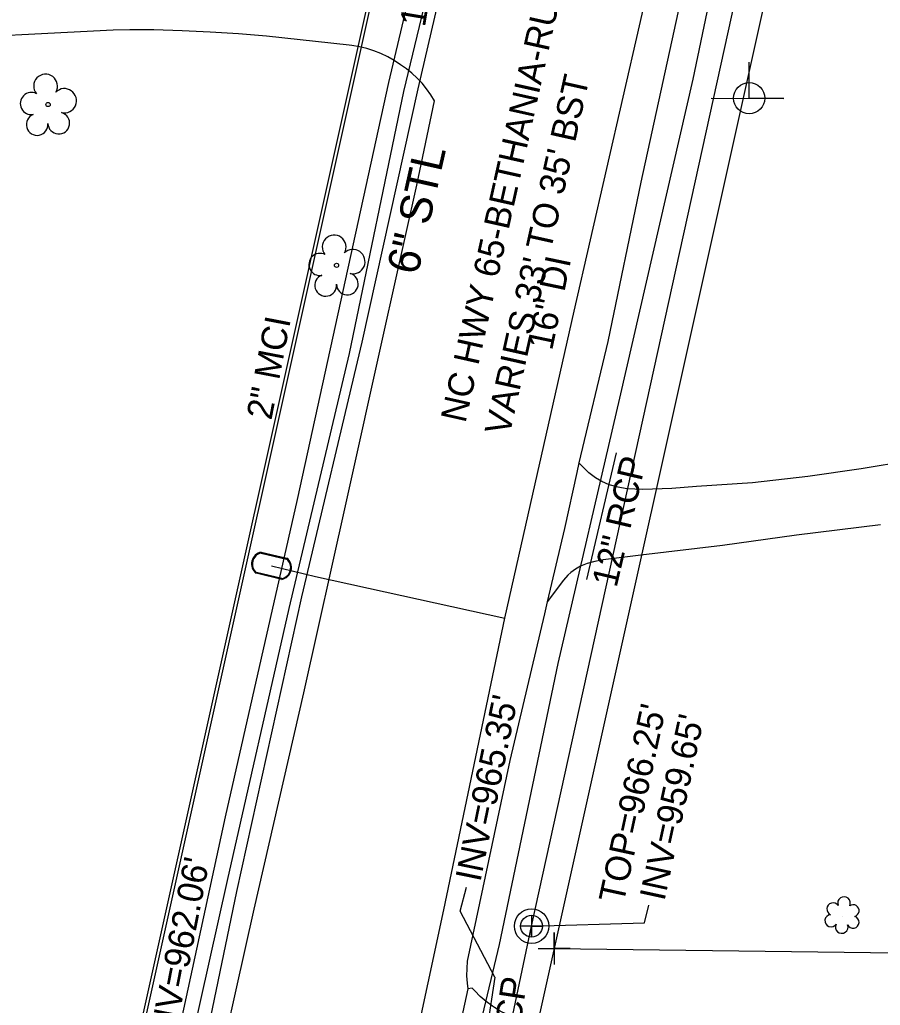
# Model space of a CAD drawing. Extents: x 1614611 to 1617571, y 898867 to 905462.
# Drawn here: x 1616297.7 to 1616432.2, y 900365.7 to 900519.7 of the extents above; entities that cross this region are included whole.
import ezdxf

# ---------------------------------------------------------------- set-up
doc = ezdxf.new("R2010")
doc.units = 0
for name, color, linetype in [('Exist Roads EOP Other Text', 7, 'Continuous'), ('Exist Roads EOT Text', 7, 'Continuous'), ('Exist Roads Soil', 7, 'Continuous'), ('Exist Structure Minor Pipes RCP 12 Inch Invert', 7, 'Continuous'), ('Exist Structure Minor Pipes RCP 18 Inch Invert', 7, 'Continuous'), ('Exist Utilities Gas UG Line SUE LOS B', 7, 'Continuous'), ('Exist Utilities Gas UG Line SUE LOS B Text', 7, 'Continuous'), ('Exist Utilities Power Joint Use Telephone CELL', 7, 'Continuous'), ('Exist Utilities Sanitary Sewer AG Line Leader', 7, 'Continuous'), ('Exist Utilities Sanitary Sewer Manhole Text', 7, 'Continuous'), ('Exist Utilities Sanitary Sewer UG Line', 7, 'Continuous'), ('Exist Utilities Sanitary Sewer UG Line Invert Elevation', 7, 'Continuous'), ('Exist Utilities Telephone UG Cable SUE LOS B', 7, 'Continuous'), ('Exist Utilities Telephone UG Cable SUE LOS C', 7, 'Continuous'), ('Exist Utilities Telephone UG FO SUE LOS B', 7, 'Continuous'), ('Exist Utilities Telephone UG FO SUE LOS C', 7, 'Continuous'), ('Exist Utilities Telephone UG FO SUE LOS C Text', 7, 'Continuous'), ('Exist Utilities Water UG Line SUE LOS B', 7, 'Continuous'), ('Exist Utilities Water UG Line SUE LOS B Text', 7, 'Continuous'), ('Exist Vegetation Shrub CELL', 7, 'Continuous'), ('Exist Vegetation Tree CELL', 7, 'Continuous'), ('Old_Level_21', 7, 'Continuous'), ('Prop Drainage Structure Pipe Alternate 30in Label', 7, 'Continuous'), ('Prop Drainage Structure Tops and Inverts LABEL', 7, 'Continuous'), ('Prop Earthen Structure Cut Ditch Special Back of Curb Detail Label', 7, 'Continuous'), ('Prop Earthen Structure Head Ditch Label', 7, 'Continuous'), ('Prop Plan Preparation Grade to Drain Arrows CELL', 7, 'Continuous'), ('Prop Plan Preparation Grade to Drain Arrows Label', 7, 'Continuous'), ('Prop SS Transition Line', 7, 'Continuous'), ('Scratch_Level_1', 7, 'Continuous'), ('Scratch_Level_9', 7, 'Continuous')]:
    doc.layers.add(name, color=color, linetype=linetype)

msp = doc.modelspace()

# ---------------------------------------------------------------- linework, layer by layer
at = {"layer": 'Exist Roads Soil'}
for points in [[(1616436.76, 900450.73), (1616429.21, 900449.47), (1616420.91, 900448.29), (1616412.26, 900447.3), (1616403.49, 900446.72), (1616399.65, 900446.44), (1616395.1, 900446.27), (1616392.64, 900446.37), (1616391.26, 900446.61), (1616389.86, 900446.98), (1616388.71, 900447.51), (1616387.74, 900448.09), (1616386.67, 900448.88), (1616385.85, 900449.7), (1616385.14, 900450.42)], [(1616432.25, 900440.73), (1616419.12, 900439.11), (1616407.58, 900437.51), (1616394.8, 900435.99), (1616388.91, 900435.27), (1616387.59, 900435.01), (1616386.43, 900434.7), (1616385.37, 900434.26), (1616384.61, 900433.82), (1616383.87, 900433.3), (1616383.4, 900432.88), (1616382.72, 900432.08), (1616380.18, 900428.7)]]:
    msp.add_lwpolyline(points, dxfattribs=at)
at = {"layer": 'Exist Utilities Gas UG Line SUE LOS B'}
msp.add_lwpolyline([(1616322.64, 900340.02), (1616331.7, 900383.47), (1616341.84, 900429.49), (1616351.28, 900469.28), (1616360.02, 900508.87), (1616371.67, 900559.03), (1616383.19, 900606.2), (1616391.55, 900647.56), (1616394.55, 900660.9), (1616399.49, 900682.3), (1616411.61, 900739.4), (1616413.42, 900748.01), (1616416.23, 900761.6), (1616425.39, 900807.83), (1616436.54, 900860.35), (1616446.5, 900906.58), (1616457.16, 900954), (1616467.42, 901003.11), (1616476.93, 901046.05), (1616487.34, 901096.12), (1616495.45, 901133.17), (1616502.64, 901165.78)], dxfattribs=at)
at = {"layer": 'Exist Utilities Power Joint Use Telephone CELL'}
msp.add_line((1616411.73, 900507.38), (1616411.73, 900507.38), dxfattribs=at)
msp.add_lwpolyline([(1616405.8, 900507.38), (1616417.13, 900507.35), (1616411.73, 900507.37), (1616411.73, 900513.01)], dxfattribs=at)
msp.add_circle((1616411.73, 900507.39), 2.45, dxfattribs=at)
at = {"layer": 'Exist Utilities Sanitary Sewer AG Line Leader'}
msp.add_lwpolyline([(1616377.74, 900378.04), (1616395.37, 900378.57), (1616396.06, 900381.33)], dxfattribs=at)
at = {"layer": 'Exist Utilities Sanitary Sewer UG Line'}
msp.add_line((1616377.74, 900378.04), (1616444.7, 900682.44), dxfattribs=at)
msp.add_lwpolyline([(1616305.43, 900049.6), (1616345.82, 900226.73), (1616377.74, 900378.04)], dxfattribs=at)
at = {"layer": 'Exist Utilities Telephone UG Cable SUE LOS B'}
msp.add_lwpolyline([(1616311.89, 900339.38), (1616313.9, 900340.07), (1616320.48, 900341.52), (1616330.19, 900385.17), (1616339.86, 900427.66), (1616349.26, 900467.52), (1616357.77, 900508.45), (1616369.98, 900559.03), (1616380.18, 900605.35), (1616389.67, 900649.4), (1616394.6, 900671.02), (1616386.81, 900681.58), (1616386.12, 900682.91)], dxfattribs=at)
at = {"layer": 'Exist Utilities Telephone UG Cable SUE LOS C'}
msp.add_lwpolyline([(1616311.89, 900339.38), (1616314.01, 900340.84), (1616316.47, 900341.41), (1616318.59, 900342.95), (1616319.62, 900346.79), (1616322.06, 900358.85), (1616329.91, 900395.1), (1616341.14, 900444.69), (1616355.44, 900509.82), (1616367.01, 900558.72), (1616375.12, 900596.41), (1616387.27, 900649.36), (1616391.96, 900670.07), (1616389.65, 900673.27), (1616386.07, 900679.68), (1616386.12, 900682.91)], dxfattribs=at)
at = {"layer": 'Exist Utilities Telephone UG FO SUE LOS B'}
msp.add_lwpolyline([(1616361.31, 900327.32), (1616372.74, 900375.18), (1616381.89, 900419.08), (1616391.52, 900460.55), (1616402.98, 900510.37), (1616412.32, 900555.07), (1616423.47, 900606.59), (1616437.64, 900664.03), (1616444.4, 900703.78), (1616454.35, 900748.64), (1616464.75, 900795.88), (1616474.48, 900841.84), (1616484.09, 900886.8), (1616494.25, 900933.3), (1616504.35, 900979.92), (1616517.65, 901036.02), (1616527.27, 901079.83), (1616535.79, 901125.09), (1616545.13, 901168.85)], dxfattribs=at)
at = {"layer": 'Exist Utilities Telephone UG FO SUE LOS C'}
msp.add_line((1616246.03, 900045.13), (1616403.99, 900755.27), dxfattribs=at)
at = {"layer": 'Exist Utilities Water UG Line SUE LOS B'}
for points in [[(1616354.08, 900334.27), (1616364.03, 900380.59), (1616373.54, 900426.18), (1616384.4, 900474.12), (1616397.15, 900529.91), (1616407.93, 900577.61), (1616418.54, 900626.53), (1616430.91, 900677.69), (1616440.01, 900719.87), (1616446.28, 900750.39), (1616446.79, 900752.77), (1616454.64, 900794.87), (1616464.62, 900842.16), (1616472.64, 900881.54), (1616480.58, 900916.03), (1616487.23, 900947.29), (1616493.22, 900973.35), (1616505.14, 901027.6), (1616514.38, 901069.28), (1616518.64, 901086.8), (1616524.79, 901115.98), (1616533.76, 901160.14)], [(1616337.09, 900434.35), (1616343.95, 900432.66), (1616373.54, 900426.18)]]:
    msp.add_lwpolyline(points, dxfattribs=at)
at = {"layer": 'Exist Vegetation Shrub CELL'}
msp.add_line((1616426.32, 900379.6), (1616426.32, 900379.6), dxfattribs=at)
for centre, radius, start, end in [((1616424.84, 900380.72), 0.968, 35.8908, 245.4216), ((1616426.55, 900381.64), 0.99, 334.8391, 200.4717), ((1616427.99, 900380.47), 0.929, 284.4567, 126.0861), ((1616424.52, 900378.89), 0.955, 95.1099, 327.9534), ((1616427.96, 900378.67), 0.937, 204.9913, 73.4601), ((1616426.19, 900377.91), 0.984, 151.2797, 21.387)]:
    msp.add_arc(centre, radius, start, end, dxfattribs=at)
at = {"layer": 'Exist Vegetation Tree CELL'}
for p, q in [((1616302.18, 900506.4), (1616302.18, 900506.4)), ((1616347.26, 900481.27), (1616347.26, 900481.27))]:
    msp.add_line(p, q, dxfattribs=at)
for centre in [(1616302.18, 900506.4), (1616347.26, 900481.27)]:
    msp.add_circle(centre, 0.326, dxfattribs=at)
for centre, radius, start, end in [((1616301.79, 900509.28), 1.86, 330.1651, 219.7134), ((1616299.57, 900506.56), 1.73, 62.6636, 279.3457), ((1616304.72, 900506.99), 1.9, 257.1011, 134.1999), ((1616300.47, 900503.28), 1.69, 111.5671, 6.231), ((1616303.85, 900503.5), 1.7, 181.2822, 74.56), ((1616346.88, 900484.14), 1.86, 330.1651, 219.7134), ((1616344.66, 900481.42), 1.73, 62.6636, 279.3457), ((1616349.81, 900481.86), 1.9, 257.1011, 134.1999), ((1616345.56, 900478.15), 1.69, 111.5671, 6.231), ((1616348.94, 900478.37), 1.7, 181.2822, 74.56)]:
    msp.add_arc(centre, radius, start, end, dxfattribs=at)
at = {"layer": 'Old_Level_21'}
msp.add_lwpolyline([(1616377.73, 900379.76), (1616377.73, 900376.33), (1616377.73, 900378.05), (1616379.44, 900378.05), (1616376.02, 900378.05)], dxfattribs=at)
for radius in [2.69, 1.71]:
    msp.add_circle((1616377.73, 900378.05), radius, dxfattribs=at)
at = {"layer": 'Prop Drainage Structure Pipe Alternate 30in Label'}
msp.add_lwpolyline([(1616381.24, 900374.58), (1616570.73, 900372.18)], dxfattribs=at)
at = {"layer": 'Prop Drainage Structure Tops and Inverts LABEL'}
msp.add_line((1616381.24, 900374.58), (1616381.24, 900374.58), dxfattribs=at)
msp.add_lwpolyline([(1616378.74, 900374.58), (1616383.74, 900374.58), (1616381.24, 900374.58), (1616381.24, 900377.08), (1616381.24, 900372.08)], dxfattribs=at)
at = {"layer": 'Prop Earthen Structure Cut Ditch Special Back of Curb Detail Label'}
for p, q in [((1616386.35, 900432.2), (1616390.98, 900451.98)), ((1616372.01, 900370.1), (1616366.5, 900333.68))]:
    msp.add_line(p, q, dxfattribs=at)
at = {"layer": 'Prop Earthen Structure Head Ditch Label'}
for p, q in [((1616363.48, 900570.98), (1616305.51, 900310.48)), ((1616422.04, 900557.94), (1616364.07, 900297.45))]:
    msp.add_line(p, q, dxfattribs=at)
at = {"layer": 'Prop Plan Preparation Grade to Drain Arrows Label'}
msp.add_lwpolyline([(1616372.01, 900370.1), (1616366.59, 900380.39), (1616367.55, 900384.15)], dxfattribs=at)
at = {"layer": 'Prop SS Transition Line'}
msp.add_line((1616337.09, 900434.35), (1616337.09, 900434.35), dxfattribs=at)
for points in [[(1616335.47, 900436.34), (1616339.44, 900435.4)], [(1616335.5, 900436.47), (1616339.47, 900435.53)], [(1616338.69, 900432.22), (1616334.7, 900433.17)], [(1616338.72, 900432.36), (1616334.73, 900433.3)]]:
    msp.add_lwpolyline(points, dxfattribs=at)
for centre, radius, start, end in [((1616335.82, 900434.64), 1.86, 99.8983, 232.6997), ((1616335.83, 900434.64), 1.73, 102.0212, 230.5027), ((1616338.35, 900434.05), 1.86, 280.3686, 53.0287), ((1616338.36, 900434.05), 1.73, 281.8475, 51.5931)]:
    msp.add_arc(centre, radius, start, end, dxfattribs=at)
at = {"layer": 'Scratch_Level_1'}
for points in [[(1616362.54, 900506.97), (1616361.97, 900507.93), (1616361.33, 900508.85), (1616360.63, 900509.72), (1616359.86, 900510.54), (1616359.04, 900511.3), (1616358.17, 900512), (1616357.26, 900512.63), (1616356.28, 900513.28), (1616355.25, 900513.85), (1616354.19, 900514.36), (1616353.09, 900514.79), (1616351.97, 900515.15), (1616350.82, 900515.44), (1616349.66, 900515.64), (1616349.21, 900515.7), (1616336.31, 900517.08), (1616331.92, 900517.44), (1616327.53, 900517.73), (1616323.13, 900517.93), (1616318.73, 900518.05), (1616317.62, 900518.07), (1616314.98, 900518.07), (1616312.34, 900518.04), (1616281.72, 900516.46)], [(1616445.83, 900342.39), (1616436.41, 900343.7), (1616438.13, 900353.64), (1616424.1, 900355.61), (1616406.15, 900358.29), (1616394.68, 900360.06), (1616387.14, 900361.35), (1616375.79, 900363.52), (1616374.78, 900363.87), (1616373.79, 900364.3), (1616372.84, 900364.79), (1616371.93, 900365.36), (1616371.63, 900365.56), (1616370.65, 900366.29), (1616369.72, 900367.08), (1616368.85, 900367.93), (1616368.45, 900368.36), (1616367.76, 900368.28)]]:
    msp.add_lwpolyline(points, dxfattribs=at)
at = {"layer": 'Scratch_Level_9'}
for points in [[(1616425.03, 900632.93), (1616420.67, 900612.67), (1616414.62, 900585.05), (1616408, 900555.08), (1616401.66, 900525.8), (1616394.8, 900494.3), (1616389.66, 900469.39), (1616385.14, 900450.42), (1616384.78, 900448.91), (1616382.9, 900440.17), (1616380.18, 900428.7), (1616379.74, 900426.85), (1616374.33, 900403.93), (1616367.67, 900372.56), (1616367.59, 900371.42), (1616367.58, 900370.28), (1616367.65, 900369.15), (1616367.76, 900368.28), (1616365.44, 900357.46)], [(1616277.78, 900124.91), (1616283.67, 900152.17), (1616291.12, 900186.08), (1616298.45, 900219.92), (1616305.64, 900251.41), (1616313.34, 900285.67), (1616320.34, 900318.08), (1616327.24, 900348.71), (1616334.4, 900380.72), (1616342.13, 900414.51), (1616348.75, 900444.16), (1616354.62, 900470.67), (1616359.82, 900493.8), (1616362.54, 900506.97)]]:
    msp.add_lwpolyline(points, dxfattribs=at)

# ---------------------------------------------------------------- texts
at = {"layer": 'Exist Roads EOP Other Text'}
msp.add_text("11'", height=4, rotation=80.59, dxfattribs=at).set_placement((1616361.06, 900518.4))
at = {"layer": 'Exist Roads EOT Text'}
for s, rotation, p in [('NC HWY 65-BETHANIA-RURAL HALL RD.', 77.4143, (1616367.39, 900456.53)), ("VARIES 33' TO 35' BST", 77.3901, (1616374.27, 900454.55))]:
    msp.add_text(s, height=4, rotation=rotation, dxfattribs=at).set_placement(p)
at = {"layer": 'Exist Structure Minor Pipes RCP 12 Inch Invert'}
msp.add_text("INV=965.35'", height=4, rotation=78.4174, dxfattribs=at).set_placement((1616369.72, 900384.83))
at = {"layer": 'Exist Structure Minor Pipes RCP 18 Inch Invert'}
msp.add_text("INV=962.06'", height=4, rotation=78.9184, dxfattribs=at).set_placement((1616321.79, 900359.46))
at = {"layer": 'Exist Utilities Gas UG Line SUE LOS B Text'}
msp.add_text('6" STL', height=5, rotation=77.3199, dxfattribs=at).set_placement((1616359.94, 900479.63))
at = {"layer": 'Exist Utilities Sanitary Sewer Manhole Text'}
msp.add_text("TOP=966.25'", height=4, rotation=77.7588, dxfattribs=at).set_placement((1616392.1, 900381.43))
at = {"layer": 'Exist Utilities Sanitary Sewer UG Line Invert Elevation'}
msp.add_text("INV=959.65'", height=4, rotation=77.7588, dxfattribs=at).set_placement((1616398.48, 900381.85))
at = {"layer": 'Exist Utilities Telephone UG FO SUE LOS C Text'}
msp.add_text('2" MCI', height=4, rotation=79.0991, dxfattribs=at).set_placement((1616337.07, 900456.99))
at = {"layer": 'Exist Utilities Water UG Line SUE LOS B Text'}
msp.add_text('16" DI', height=4, rotation=78.1797, dxfattribs=at).set_placement((1616380.93, 900467.87))
at = {"layer": 'Prop Plan Preparation Grade to Drain Arrows CELL'}
for rotation, p in [(76.8299, (1616391, 900430.81)), (81.3904, (1616374, 900349.42))]:
    msp.add_text('12" RCP', height=4, rotation=rotation, dxfattribs=at).set_placement(p)

doc.saveas('drawing.dxf')
